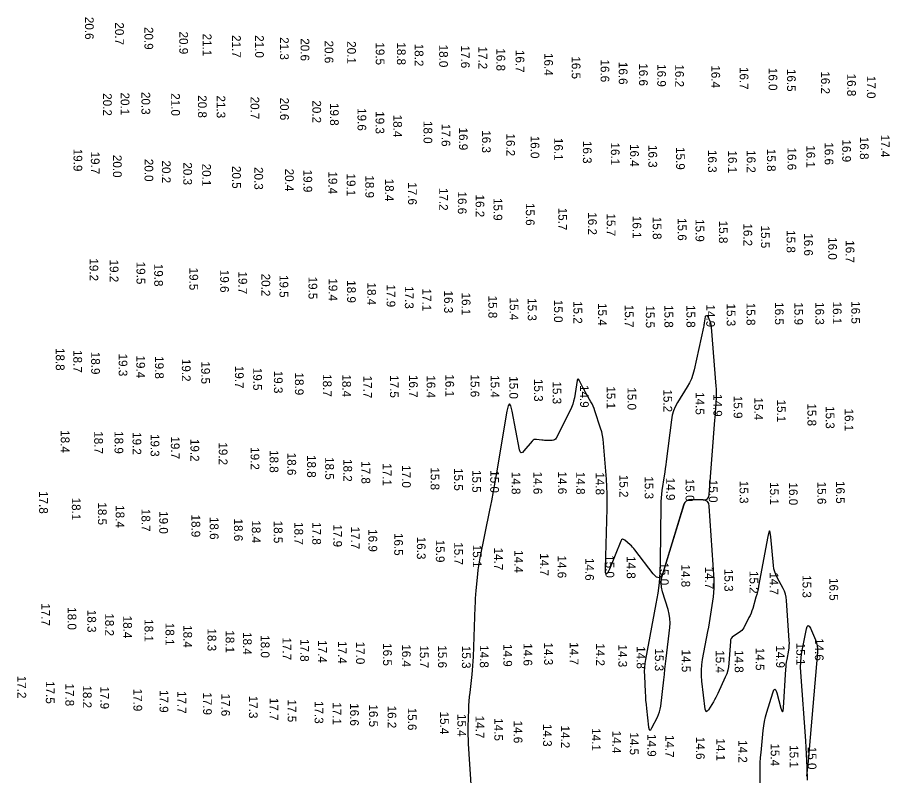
# Model space of a CAD drawing. Extents: x 988130 to 1132882, y 654656 to 841453.
# Drawn here: x 1110015.8 to 1110515.7, y 672810.8 to 673245.4 of the extents above; entities that cross this region are included whole.
import ezdxf

# ---------------------------------------------------------------- set-up
doc = ezdxf.new("R2010")
doc.units = 0
doc.layers.add('V-TOPO-MAJR', color=7, linetype='Continuous')
doc.layers.add('V-TOPO-SOUN', color=7, linetype='Continuous')

msp = doc.modelspace()

# ---------------------------------------------------------------- linework, layer by layer
at = {"layer": 'V-TOPO-MAJR'}
msp.add_lwpolyline([(1110410.1, 673073.98), (1110410.02, 673073.84), (1110409.98, 673073.67), (1110409.54, 673070.35), (1110409.46, 673069.73), (1110409.36, 673069.12), (1110409.24, 673068.51), (1110409.12, 673067.9), (1110403.68, 673043.32), (1110403, 673040.76), (1110402.12, 673038.29), (1110401.03, 673035.9), (1110399.74, 673033.59), (1110394.16, 673024.54), (1110392.89, 673022.22), (1110391.9, 673019.82), (1110391.16, 673017.32), (1110390.7, 673014.73), (1110387.68, 672990.89), (1110387.41, 672988.81), (1110387.13, 672986.72), (1110386.83, 672984.63), (1110386.52, 672982.55), (1110385.24, 672974.21), (1110384.96, 672972.13), (1110384.75, 672970.04), (1110384.62, 672967.94), (1110384.56, 672965.83), (1110384.23, 672933.44), (1110384.04, 672927.35), (1110383.57, 672921.29), (1110382.84, 672915.26), (1110381.84, 672909.25), (1110375.81, 672877.36), (1110375.44, 672875.04), (1110375.21, 672872.71), (1110375.11, 672870.38), (1110375.16, 672868.03), (1110375.61, 672858.63), (1110375.74, 672856.28), (1110375.91, 672853.94), (1110376.12, 672851.59), (1110376.37, 672849.25), (1110377.61, 672838.53), (1110377.87, 672837.25), (1110378.28, 672836.77), (1110378.84, 672837.07), (1110379.54, 672838.18), (1110382.65, 672844.17), (1110383.35, 672845.69), (1110383.91, 672847.25), (1110384.32, 672848.86), (1110384.58, 672850.52), (1110386.29, 672865.59), (1110386.64, 672868.66), (1110386.99, 672871.73), (1110387.34, 672874.8), (1110387.69, 672877.87), (1110389.72, 672895.56), (1110389.89, 672898.19), (1110389.78, 672900.8), (1110389.41, 672903.39), (1110388.77, 672905.95), (1110385.66, 672916.14), (1110385.08, 672918.69), (1110384.89, 672921.24), (1110385.08, 672923.79), (1110385.67, 672926.34), (1110397.81, 672965.99), (1110398.45, 672967.38), (1110399.38, 672968.35), (1110400.61, 672968.91), (1110402.14, 672969.05), (1110408.82, 672968.76), (1110410.3, 672968.91), (1110411.4, 672969.49), (1110412.1, 672970.51), (1110412.42, 672971.96), (1110415.66, 673014.46), (1110415.78, 673016.1), (1110415.9, 673017.73), (1110416, 673019.36), (1110416.1, 673020.99), (1110416.48, 673027.53), (1110416.54, 673029.16), (1110416.55, 673030.79), (1110416.5, 673032.43), (1110416.4, 673034.06), (1110413.69, 673067.88), (1110413.61, 673068.58), (1110413.47, 673069.26), (1110413.29, 673069.93), (1110413.05, 673070.59), (1110411.59, 673074.14), (1110411.51, 673074.28), (1110411.4, 673074.37), (1110411.26, 673074.4), (1110411.09, 673074.38), (1110410.38, 673074.15), (1110410.22, 673074.08)], close=True, dxfattribs=at)
for points in [[(1110441.77, 672777.27), (1110441.51, 672812.19), (1110441.53, 672815.17), (1110441.62, 672818.15), (1110441.8, 672821.12), (1110442.05, 672824.09), (1110443.28, 672836.52), (1110443.61, 672839.19), (1110444.07, 672841.83), (1110444.66, 672844.45), (1110445.38, 672847.04), (1110448.78, 672858.22), (1110449.42, 672859.83), (1110450.04, 672860.35), (1110450.64, 672859.8), (1110451.21, 672858.17), (1110453.44, 672849.48), (1110453.95, 672847.86), (1110454.35, 672847.34), (1110454.66, 672847.93), (1110454.85, 672849.61), (1110456.3, 672871.76), (1110456.41, 672873.14), (1110456.56, 672874.51), (1110456.75, 672875.87), (1110456.98, 672877.23), (1110457.96, 672882.65), (1110458.17, 672884.01), (1110458.28, 672885.38), (1110458.32, 672886.75), (1110458.27, 672888.12), (1110456.68, 672911.22), (1110456.46, 672913), (1110456.06, 672914.72), (1110455.48, 672916.39), (1110454.71, 672918), (1110451.28, 672924.35), (1110450.51, 672925.97), (1110449.91, 672927.63), (1110449.49, 672929.35), (1110449.23, 672931.12), (1110447.73, 672947.67), (1110447.38, 672950.19), (1110446.96, 672951.05), (1110446.47, 672950.23), (1110445.9, 672947.75), (1110440.65, 672919.27), (1110440.34, 672917.7), (1110439.99, 672916.14), (1110439.6, 672914.58), (1110439.17, 672913.04), (1110437.27, 672906.55), (1110436.84, 672905.2), (1110436.34, 672903.88), (1110435.78, 672902.58), (1110435.16, 672901.3), (1110432.12, 672895.46), (1110431.62, 672894.64), (1110431.03, 672893.91), (1110430.35, 672893.27), (1110429.57, 672892.72), (1110426.27, 672890.68), (1110425.53, 672890.11), (1110424.99, 672889.43), (1110424.64, 672888.63), (1110424.48, 672887.72), (1110423.64, 672875.3), (1110423.4, 672873.18), (1110422.97, 672871.11), (1110422.36, 672869.09), (1110421.55, 672867.11), (1110417.31, 672857.88), (1110416.72, 672856.65), (1110416.09, 672855.44), (1110415.43, 672854.25), (1110414.73, 672853.08), (1110411.86, 672848.45), (1110411.21, 672847.6), (1110410.7, 672847.39), (1110410.33, 672847.8), (1110410.1, 672848.84), (1110408.18, 672864.87), (1110407.92, 672867.99), (1110407.91, 672871.1), (1110408.13, 672874.21), (1110408.6, 672877.3), (1110411.63, 672893.4), (1110412.08, 672895.87), (1110412.51, 672898.34), (1110412.92, 672900.82), (1110413.29, 672903.31), (1110414.76, 672913.25), (1110415.06, 672915.74), (1110415.22, 672918.24), (1110415.26, 672920.74), (1110415.16, 672923.24), (1110412.39, 672965.28), (1110412.08, 672966.75), (1110411.39, 672967.82), (1110410.3, 672968.49), (1110408.82, 672968.76), (1110402.14, 672969.05), (1110400.61, 672968.91), (1110399.38, 672968.35), (1110398.45, 672967.38), (1110397.81, 672965.99), (1110386, 672927.4), (1110384.93, 672925.02), (1110383.61, 672924.06), (1110382.04, 672924.51), (1110380.22, 672926.37), (1110369.76, 672940.16), (1110369.14, 672940.95), (1110368.47, 672941.7), (1110367.77, 672942.41), (1110367.02, 672943.08), (1110363.97, 672945.7), (1110363.26, 672946.16), (1110362.64, 672946.22), (1110362.11, 672945.88), (1110361.69, 672945.15), (1110355.14, 672929.03), (1110354.08, 672926.81), (1110353.35, 672926.15), (1110352.95, 672927.04), (1110352.88, 672929.5), (1110353.85, 672963.81), (1110353.91, 672968.02), (1110353.86, 672972.22), (1110353.7, 672976.42), (1110353.43, 672980.62), (1110351.81, 673001.38), (1110351.57, 673003.57), (1110351.21, 673005.74), (1110350.71, 673007.88), (1110350.08, 673010), (1110346.81, 673019.93), (1110346.34, 673021.25), (1110345.81, 673022.55), (1110345.21, 673023.81), (1110344.54, 673025.05), (1110341.29, 673030.77), (1110340.83, 673031.58), (1110340.39, 673032.4), (1110339.96, 673033.22), (1110339.54, 673034.05), (1110337.88, 673037.37), (1110337.5, 673037.98), (1110337.18, 673038.16), (1110336.92, 673037.9), (1110336.74, 673037.2), (1110335.05, 673027.38), (1110334.64, 673025.47), (1110334.1, 673023.6), (1110333.41, 673021.77), (1110332.59, 673019.99), (1110324.58, 673004.25), (1110324.19, 673003.66), (1110323.69, 673003.24), (1110323.09, 673002.98), (1110322.39, 673002.9), (1110319.38, 673002.88), (1110318.62, 673002.89), (1110317.87, 673002.93), (1110317.12, 673002.99), (1110316.38, 673003.08), (1110313.32, 673003.49), (1110312.6, 673003.51), (1110311.94, 673003.35), (1110311.35, 673003.02), (1110310.83, 673002.52), (1110306.14, 672996.83), (1110305.28, 672996.01), (1110304.59, 672995.84), (1110304.06, 672996.32), (1110303.69, 672997.46), (1110299.4, 673019.65), (1110298.6, 673022.79), (1110297.83, 673023.83), (1110297.08, 673022.77), (1110296.35, 673019.62), (1110290.37, 672984.37), (1110289.44, 672979.02), (1110288.46, 672973.67), (1110287.45, 672968.32), (1110286.39, 672962.99), (1110280.84, 672935.64), (1110280.41, 672933.32), (1110280.03, 672931), (1110279.72, 672928.66), (1110279.48, 672926.32), (1110278.62, 672916.93), (1110278.42, 672914.58), (1110278.25, 672912.23), (1110278.11, 672909.88), (1110278.01, 672907.52), (1110276.94, 672878.8), (1110276.82, 672876.26), (1110276.66, 672873.72), (1110276.45, 672871.18), (1110276.19, 672868.64), (1110275.03, 672858.32), (1110274.78, 672855.89), (1110274.59, 672853.45), (1110274.44, 672851), (1110274.35, 672848.56), (1110274.07, 672838.76), (1110274.03, 672836.31), (1110274.05, 672833.86), (1110274.11, 672831.42), (1110274.24, 672828.97), (1110275.85, 672802.72)], [(1110468.71, 672808.06), (1110468.53, 672815.6), (1110468.2, 672823.13), (1110467.72, 672830.66), (1110464.83, 672870.02), (1110464.71, 672872.9), (1110464.79, 672875.77), (1110465.06, 672878.63), (1110465.52, 672881.48), (1110468.18, 672894.95), (1110468.58, 672896.31), (1110469.07, 672896.8), (1110469.66, 672896.42), (1110470.33, 672895.19), (1110473.24, 672888.51), (1110473.85, 672886.82), (1110474.25, 672885.09), (1110474.42, 672883.33), (1110474.38, 672881.54), (1110469.7, 672825.96), (1110469.24, 672820.79), (1110468.75, 672815.62), (1110468.21, 672810.46)]]:
    msp.add_lwpolyline(points, dxfattribs=at)

# ---------------------------------------------------------------- texts
at = {"layer": 'V-TOPO-SOUN'}
for s, p in [('20.6 ', (1110054.5, 673245.7)), ('20.7 ', (1110071.77, 673242.53)), ('20.9 ', (1110088.59, 673239.89)), ('20.9 ', (1110108.57, 673237.28)), ('21.1 ', (1110122.04, 673236.1)), ('21.7 ', (1110138.82, 673235.25)), ('21.0 ', (1110152.03, 673235.19)), ('21.3 ', (1110166.29, 673234.03)), ('20.6 ', (1110178.11, 673233.41)), ('20.6 ', (1110191.89, 673232.1)), ('20.1 ', (1110204.83, 673231.76)), ('19.5 ', (1110221.19, 673231.07)), ('18.8 ', (1110233.34, 673231.08)), ('18.2 ', (1110243.51, 673230.3)), ('18.0 ', (1110257.56, 673229.76)), ('17.6 ', (1110270.04, 673229.28)), ('17.2 ', (1110280.08, 673228.69)), ('16.8 ', (1110290.39, 673227.65)), ('16.7 ', (1110301.35, 673226.75)), ('16.4 ', (1110317.78, 673224.97)), ('16.5 ', (1110333.56, 673223.05)), ('16.6 ', (1110350.1, 673221.27)), ('16.6 ', (1110360.52, 673219.88)), ('16.6 ', (1110372.13, 673219.08)), ('16.9 ', (1110382.57, 673218.59)), ('16.2 ', (1110392.85, 673218.45)), ('16.4 ', (1110413.6, 673217.92)), ('16.7 ', (1110429.83, 673216.98)), ('16.0 ', (1110446.39, 673216.48)), ('16.5 ', (1110456.96, 673215.86)), ('16.2 ', (1110476.48, 673214.47)), ('16.8 ', (1110491.44, 673213.15)), ('17.0 ', (1110502.74, 673211.91)), ('20.2 ', (1110064.84, 673201.93)), ('20.1 ', (1110074.97, 673202.34)), ('20.3 ', (1110086.89, 673202.65)), ('21.0 ', (1110103.93, 673201.91)), ('20.8 ', (1110119.26, 673200.77)), ('21.3 ', (1110129.97, 673200.64)), ('20.7 ', (1110149.4, 673199.95)), ('20.6 ', (1110166.36, 673199.39)), ('20.2 ', (1110184.85, 673197.82)), ('19.8 ', (1110194.96, 673196.32)), ('19.6 ', (1110210.73, 673193.39)), ('19.3 ', (1110221.08, 673191.61)), ('18.4 ', (1110231.21, 673189.63)), ('18.0 ', (1110248.58, 673186.04)), ('17.6 ', (1110258.92, 673184.36)), ('16.9 ', (1110268.89, 673182.24)), ('16.3 ', (1110282.08, 673180.68)), ('16.2 ', (1110296.01, 673178.85)), ('16.0 ', (1110309.98, 673177.55)), ('16.8 ', (1110498.75, 673176.92)), ('17.4 ', (1110510.74, 673178.16)), ('16.1 ', (1110323.49, 673176.32)), ('16.3 ', (1110339.94, 673174.59)), ('16.1 ', (1110355.98, 673173.69)), ('16.4 ', (1110367.02, 673172.82)), ('16.3 ', (1110377.49, 673172.28)), ('16.1 ', (1110468.07, 673172.06)), ('16.6 ', (1110478.53, 673173.78)), ('16.9 ', (1110488.61, 673175.42)), ('19.9 ', (1110047.94, 673170.11)), ('19.7 ', (1110057.87, 673168.46)), ('20.0 ', (1110070.53, 673166.59)), ('15.9 ', (1110393.35, 673171.06)), ('16.3 ', (1110411.64, 673169.41)), ('16.1 ', (1110423.21, 673169.1)), ('16.2 ', (1110433.92, 673169.28)), ('15.8 ', (1110445.46, 673170.03)), ('16.6 ', (1110457.26, 673170.8)), ('20.0 ', (1110088.65, 673164.3)), ('20.2 ', (1110098.61, 673163.36)), ('20.3 ', (1110110.86, 673162.29)), ('20.1 ', (1110121.7, 673161.53)), ('20.5 ', (1110138.87, 673160.23)), ('20.3 ', (1110151.59, 673159.61)), ('20.4 ', (1110169.18, 673158.67)), ('19.9 ', (1110179.73, 673158.08)), ('19.4 ', (1110194.08, 673157.09)), ('19.1 ', (1110204.57, 673155.89)), ('18.9 ', (1110215.2, 673154.86)), ('18.4 ', (1110226.53, 673152.94)), ('17.6 ', (1110239.71, 673150.88)), ('17.2 ', (1110257.56, 673147.63)), ('16.6 ', (1110268.25, 673145.59)), ('16.2 ', (1110278.44, 673143.83)), ('15.9 ', (1110288.72, 673141.88)), ('15.6 ', (1110307.24, 673139.02)), ('15.7 ', (1110325.84, 673136.29)), ('16.2 ', (1110342.9, 673133.68)), ('15.7 ', (1110353.6, 673133)), ('16.1 ', (1110368.42, 673131.64)), ('15.8 ', (1110379.99, 673131.07)), ('15.6 ', (1110394.35, 673130.38)), ('15.9 ', (1110404.51, 673129.76)), ('15.8 ', (1110417.93, 673128.84)), ('16.2 ', (1110431.99, 673127.3)), ('15.5 ', (1110442.02, 673126.05)), ('15.8 ', (1110456.72, 673123.41)), ('16.6 ', (1110466.78, 673121.64)), ('16.0 ', (1110480.59, 673119.44)), ('16.7 ', (1110490.59, 673117.65)), ('19.2 ', (1110057.12, 673107.25)), ('19.2 ', (1110068.7, 673106.56)), ('19.5 ', (1110084.05, 673105.35)), ('19.8 ', (1110094.19, 673104.15)), ('19.5 ', (1110114.36, 673101.96)), ('19.6 ', (1110132.02, 673100.69)), ('19.7 ', (1110142.45, 673099.75)), ('20.2 ', (1110155.67, 673098.47)), ('19.5 ', (1110166.04, 673097.74)), ('19.5 ', (1110182.65, 673096.79)), ('19.4 ', (1110194.2, 673095.82)), ('18.9 ', (1110204.74, 673094.72)), ('18.4 ', (1110216.35, 673093.4)), ('17.9 ', (1110227.43, 673092.29)), ('17.3 ', (1110237.89, 673091.35)), ('17.1 ', (1110247.96, 673089.99)), ('16.3 ', (1110260.38, 673088.8)), ('16.1 ', (1110270.5, 673087.63)), ('15.8 ', (1110285.78, 673085.91)), ('15.4 ', (1110298.01, 673084.78)), ('15.3 ', (1110308.36, 673084.43)), ('15.0 ', (1110323.38, 673083.47)), ('15.2 ', (1110334.53, 673082.78)), ('15.8 ', (1110433.74, 673081.79)), ('16.5 ', (1110450.02, 673082.13)), ('15.9 ', (1110461.15, 673082.05)), ('16.3 ', (1110473.23, 673082.18)), ('16.1 ', (1110483.24, 673082.47)), ('16.5 ', (1110493.84, 673082.72)), ('15.4 ', (1110348.6, 673081.64)), ('15.7 ', (1110363.98, 673080.65)), ('15.5 ', (1110376.03, 673080.29)), ('15.8 ', (1110386.69, 673080.49)), ('15.8 ', (1110399.33, 673080.52)), ('14.9 ', (1110410.64, 673080.82)), ('15.3 ', (1110422.4, 673081.36)), ('18.8 ', (1110037.78, 673055.9)), ('18.7 ', (1110047.82, 673054.69)), ('18.9 ', (1110058.05, 673053.7)), ('19.3 ', (1110073.81, 673052.66)), ('19.4 ', (1110083.93, 673051.58)), ('19.8 ', (1110094.63, 673051.19)), ('19.2 ', (1110110.05, 673049.64)), ('19.5 ', (1110121.14, 673048.22)), ('19.7 ', (1110140.5, 673045.67)), ('19.5 ', (1110150.94, 673044.53)), ('19.3 ', (1110162.81, 673042.84)), ('18.9 ', (1110174.86, 673041.82)), ('18.7 ', (1110190.87, 673040.9)), ('18.4 ', (1110201.99, 673040.73)), ('17.7 ', (1110214.09, 673040)), ('17.5 ', (1110229.34, 673040.32)), ('16.7 ', (1110240.28, 673040.43)), ('16.4 ', (1110250.36, 673040.19)), ('16.1 ', (1110261.1, 673040.76)), ('15.6 ', (1110275.55, 673040.67)), ('15.4 ', (1110287.05, 673040.32)), ('15.0 ', (1110297.78, 673039.69)), ('15.3 ', (1110311.97, 673038.15)), ('15.3 ', (1110322.58, 673036.71)), ('14.9 ', (1110338.31, 673034.66)), ('15.1 ', (1110353.56, 673033.89)), ('15.0 ', (1110365.52, 673033.32)), ('15.2 ', (1110386.1, 673032.11)), ('14.5 ', (1110404.53, 673030.59)), ('14.9 ', (1110414.75, 673029.5)), ('15.9 ', (1110426.38, 673028.47)), ('15.4 ', (1110438.17, 673027.51)), ('15.1 ', (1110451.22, 673026.3)), ('15.8 ', (1110468.69, 673024.12)), ('15.3 ', (1110479.17, 673022.58)), ('16.1 ', (1110490.02, 673021.13)), ('18.4 ', (1110040.64, 673008.76)), ('18.7 ', (1110059.79, 673008.14)), ('18.9 ', (1110071.44, 673008.23)), ('19.2 ', (1110081.77, 673007.66)), ('19.3 ', (1110092.12, 673006.6)), ('19.7 ', (1110103.75, 673005.19)), ('19.2 ', (1110114.98, 673003.78)), ('19.2 ', (1110131.19, 673001.78)), ('19.2 ', (1110149.47, 672999.03)), ('18.8 ', (1110160.38, 672997.37)), ('18.6 ', (1110170.53, 672995.85)), ('18.8 ', (1110181.87, 672994.53)), ('18.5 ', (1110192.21, 672993.35)), ('18.2 ', (1110202.62, 672992.22)), ('17.8 ', (1110212.99, 672991.01)), ('17.1 ', (1110225.22, 672989.8)), ('17.0 ', (1110236.26, 672988.7)), ('15.8 ', (1110252.67, 672987.45)), ('15.5 ', (1110266.12, 672987.03)), ('15.5 ', (1110276.5, 672985.96)), ('15.0 ', (1110286.82, 672985.82)), ('14.8 ', (1110299.11, 672984.92)), ('14.6 ', (1110311.59, 672984.99)), ('14.6 ', (1110325.66, 672985.06)), ('14.8 ', (1110336.11, 672984.87)), ('14.8 ', (1110347.28, 672984.61)), ('15.2 ', (1110360.89, 672983.18)), ('15.3 ', (1110375.37, 672982.31)), ('14.9 ', (1110387.68, 672981.52)), ('15.0 ', (1110398.79, 672980.86)), ('15.0 ', (1110412.17, 672980.29)), ('15.3 ', (1110429.78, 672979.72)), ('15.1 ', (1110447.15, 672978.96)), ('16.0 ', (1110458.07, 672978.76)), ('15.6 ', (1110474.39, 672979.24)), ('16.5 ', (1110485.06, 672979.65)), ('17.8 ', (1110028.23, 672973.86)), ('18.1 ', (1110046.98, 672970.1)), ('18.5 ', (1110061.93, 672967.38)), ('18.4 ', (1110072.11, 672965.77)), ('18.7 ', (1110086.92, 672963.66)), ('19.0 ', (1110097.08, 672962.36)), ('18.9 ', (1110115.55, 672960.4)), ('18.6 ', (1110126.07, 672959.05)), ('18.6 ', (1110139.94, 672958.1)), ('18.4 ', (1110150.15, 672957.08)), ('18.5 ', (1110162.75, 672956.89)), ('18.7 ', (1110174.55, 672956.08)), ('17.8 ', (1110184.81, 672956.07)), ('17.9 ', (1110196.83, 672954.76)), ('17.7 ', (1110206.97, 672953.51)), ('16.9 ', (1110217.01, 672952.04)), ('16.5 ', (1110231.78, 672949.83)), ('16.3 ', (1110244.78, 672947.68)), ('15.9 ', (1110255.66, 672945.94)), ('15.7 ', (1110266.16, 672944.52)), ('15.1 ', (1110276.85, 672943.09)), ('14.7 ', (1110289.07, 672941.47)), ('14.4 ', (1110300.69, 672939.98)), ('14.7 ', (1110315.29, 672938.23)), ('14.6 ', (1110325.44, 672936.94)), ('15.0 ', (1110352.92, 672937.12)), ('14.6 ', (1110341.28, 672935.51)), ('14.8 ', (1110365.1, 672936.61)), ('15.0 ', (1110384.11, 672932.91)), ('14.8 ', (1110396.4, 672931.78)), ('14.7 ', (1110409.93, 672930.55)), ('15.3 ', (1110421.05, 672929.24)), ('15.2 ', (1110435.45, 672928.09)), ('14.7 ', (1110447.01, 672927.33)), ('15.3 ', (1110465.85, 672925.66)), ('16.5 ', (1110481.27, 672924.04)), ('17.7 ', (1110029.49, 672909.54)), ('18.0 ', (1110044.56, 672907.3)), ('18.3 ', (1110055.87, 672905.8)), ('18.2 ', (1110066.07, 672903.77)), ('18.4 ', (1110076.4, 672902.43)), ('18.1 ', (1110088.64, 672900.41)), ('18.1 ', (1110100.66, 672898.35)), ('18.4 ', (1110110.88, 672897.02)), ('18.3 ', (1110124.75, 672895.12)), ('18.1 ', (1110135.11, 672894.03)), ('18.4 ', (1110145.07, 672893.01)), ('18.0 ', (1110155.3, 672891.24)), ('17.7 ', (1110167.74, 672889.95)), ('17.8 ', (1110177.89, 672889.09)), ('17.4 ', (1110188.16, 672888.4)), ('17.4 ', (1110199.56, 672887.88)), ('17.0 ', (1110209.88, 672887.55)), ('14.3 ', (1110317.73, 672887.04)), ('14.7 ', (1110332.41, 672887.22)), ('15.1 ', (1110462.27, 672886.94)), ('14.6 ', (1110472.93, 672889.58)), ('16.5 ', (1110225.38, 672886.66)), ('16.4 ', (1110236.21, 672886.01)), ('15.7 ', (1110246.48, 672885.39)), ('15.6 ', (1110256.92, 672885.42)), ('15.3 ', (1110270.59, 672885.15)), ('14.8 ', (1110280.86, 672885.53)), ('14.9 ', (1110294.34, 672886.18)), ('14.6 ', (1110305.89, 672886.65)), ('14.2 ', (1110347.42, 672886.61)), ('14.3 ', (1110360.26, 672885.89)), ('14.8 ', (1110370.75, 672884.92)), ('15.3 ', (1110381.21, 672883.63)), ('14.5 ', (1110396.63, 672883.01)), ('15.4 ', (1110416.07, 672882.61)), ('14.8 ', (1110426.99, 672882.72)), ('14.5 ', (1110439.01, 672884.01)), ('14.9 ', (1110450.7, 672885.43)), ('17.2 ', (1110015.78, 672868.01)), ('17.5 ', (1110032.06, 672864.92)), ('17.8 ', (1110043.26, 672863.55)), ('18.2 ', (1110053.29, 672862.45)), ('17.9 ', (1110063.31, 672861.89)), ('17.9 ', (1110082.27, 672860.62)), ('17.9 ', (1110097.26, 672859.84)), ('17.7 ', (1110107.52, 672859.25)), ('17.9 ', (1110122.2, 672858.5)), ('17.6 ', (1110132.65, 672857.78)), ('17.3 ', (1110148.48, 672856.54)), ('17.7 ', (1110160.4, 672855.3)), ('17.5 ', (1110170.71, 672854.36)), ('17.3 ', (1110186.16, 672853.51)), ('17.1 ', (1110196.43, 672852.8)), ('16.6 ', (1110206.48, 672852.25)), ('16.5 ', (1110217.38, 672851.57)), ('16.2 ', (1110227.97, 672850.87)), ('15.6 ', (1110239.59, 672849.67)), ('15.4 ', (1110258.07, 672847.44)), ('15.4 ', (1110268.01, 672846.11)), ('14.7 ', (1110278.38, 672845.1)), ('14.5 ', (1110289.15, 672843.66)), ('14.6 ', (1110300.27, 672842.29)), ('14.3 ', (1110317.11, 672840.37)), ('14.2 ', (1110327.35, 672839.45)), ('14.1 ', (1110345.07, 672837.93)), ('14.4 ', (1110356.78, 672836.5)), ('14.5 ', (1110366.86, 672835.55)), ('14.9 ', (1110376.92, 672834.59)), ('14.7 ', (1110387.19, 672834.04)), ('14.6 ', (1110404.77, 672832.99)), ('14.1 ', (1110416.39, 672832.11)), ('14.2 ', (1110429.12, 672831.09)), ('15.4 ', (1110447.64, 672829.19)), ('15.1 ', (1110458.42, 672828.19)), ('15.0 ', (1110468.83, 672827.28))]:
    msp.add_text(s, height=5, rotation=270, dxfattribs=at).set_placement(p)

doc.saveas('drawing.dxf')
